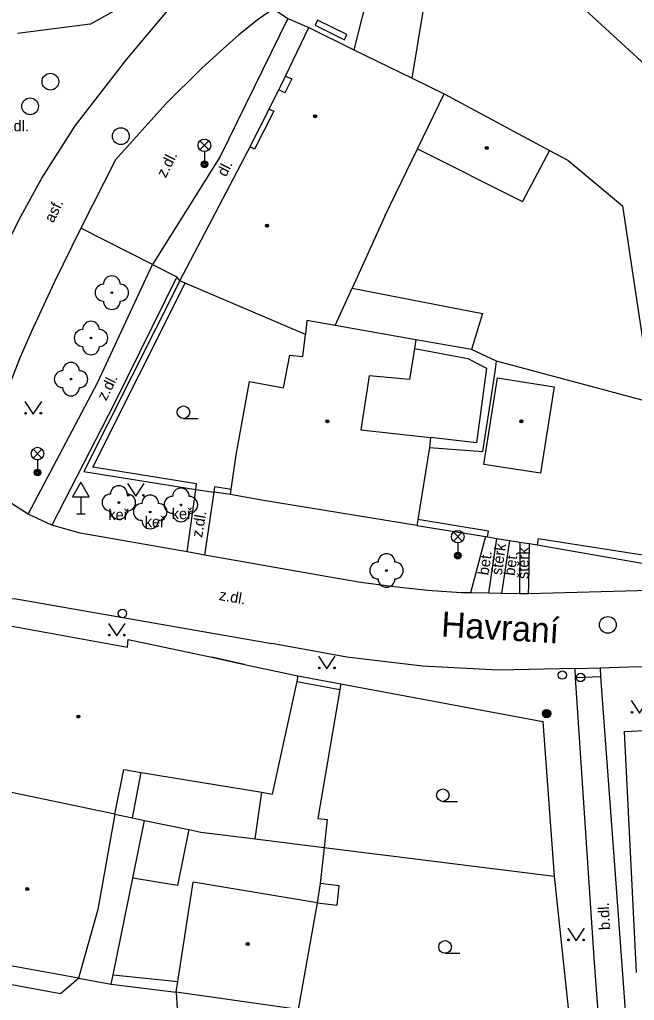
# Model space of a CAD drawing. Extents: x -596024 to -594475, y -1163820 to -1161957.
# Drawn here: x -595997.5 to -595960.8, y -1162918.1 to -1162859.7 of the extents above; entities that cross this region are included whole.
import ezdxf

# ---------------------------------------------------------------- set-up
doc = ezdxf.new("R2010")
doc.units = 0
for name, color, linetype in [('Level 10', 7, 'Continuous'), ('Level 11', 7, 'Continuous'), ('Level 22', 7, 'Continuous'), ('Level 24', 7, 'Continuous'), ('Level 25', 7, 'Continuous'), ('Level 27', 7, 'Continuous'), ('Level 28', 7, 'Continuous'), ('Level 33', 7, 'Continuous'), ('Level 34', 7, 'Continuous'), ('Level 36', 7, 'Continuous'), ('Level 39', 7, 'Continuous'), ('Level 40', 7, 'Continuous'), ('Level 42', 7, 'Continuous'), ('Level 49', 7, 'Continuous'), ('Level 5', 7, 'Continuous'), ('Level 6', 7, 'Continuous'), ('Level 7', 7, 'Continuous'), ('Level 8', 7, 'Continuous')]:
    doc.layers.add(name, color=color, linetype=linetype)

msp = doc.modelspace()

# ---------------------------------------------------------------- linework, layer by layer
at = {"layer": 'Level 10'}
for points in [[(-595999.2, -1162875.33), (-595998.1, -1162872.78), (-595997.51, -1162871.58), (-595996.15, -1162869.11), (-595994.16, -1162866), (-595991.08, -1162862.02), (-595988.15, -1162858.53)], [(-595982.34, -1162859.03), (-595983.23, -1162859.64), (-595984.4, -1162860.58), (-595985.53, -1162861.56), (-595986.64, -1162862.57), (-595988.77, -1162864.68), (-595991.75, -1162868.02), (-595993.83, -1162872.09)], [(-595993.83, -1162872.09), (-595995.42, -1162875.33), (-595996.78, -1162878.29), (-595997.44, -1162879.78), (-596000.02, -1162886.34)], [(-595996.96, -1162889.12), (-595997.84, -1162888.57), (-595998.66, -1162887.93), (-595999.41, -1162887.2)], [(-595979.11, -1162892.85), (-595986.43, -1162891.56), (-595987.48, -1162891.36), (-595993.87, -1162890.26), (-595995.55, -1162889.78), (-595996.96, -1162889.12)], [(-595971.16, -1162893.8), (-595973.16, -1162893.66), (-595975.15, -1162893.46), (-595977.14, -1162893.19), (-595979.11, -1162892.85)], [(-595942.55, -1162893.19), (-595967.14, -1162893.87), (-595967.68, -1162893.86), (-595968.75, -1162893.84), (-595969.52, -1162893.83), (-595970.61, -1162893.81), (-595971.16, -1162893.8)], [(-595999.44, -1162894.26), (-595997.79, -1162894.15), (-595982.44, -1162896.83)], [(-595964.37, -1162898.32), (-595968.93, -1162898.41), (-595973.46, -1162898.17), (-595977.97, -1162897.64), (-595982.44, -1162896.83)], [(-595962.87, -1162898.27), (-595961.19, -1162898.21), (-595958.66, -1162898.15), (-595953.71, -1162898.03), (-595952.15, -1162897.99), (-595942.2, -1162897.76)], [(-595964.37, -1162898.32), (-595962.87, -1162898.27)]]:
    msp.add_lwpolyline(points, dxfattribs=at)
at = {"layer": 'Level 11'}
for points in [[(-595974.07, -1162863.16), (-595973.4, -1162859.07), (-595964.24, -1162858.64), (-595957.31, -1162864.99), (-595956.83, -1162869.01), (-595946.3, -1162868.27), (-595946.41, -1162866.16), (-595932.65, -1162865.52), (-595932.9, -1162863.12)], [(-595982.34, -1162859.03), (-595981.49, -1162859.59), (-595985.52, -1162867.82), (-595989.56, -1162874.25)], [(-595981.49, -1162859.59), (-595980.24, -1162860.14)], [(-595989.56, -1162874.25), (-595993.83, -1162872.09)], [(-595996.96, -1162889.12), (-595992.84, -1162881.31), (-595989.56, -1162874.25)], [(-595989.56, -1162874.25), (-595988.1, -1162874.98)], [(-595988.1, -1162874.98), (-595991.82, -1162882.52), (-595995.55, -1162889.78)], [(-595987.93, -1162875.22), (-595988.1, -1162874.98)], [(-595977.65, -1162875.66), (-595969.88, -1162877.17)], [(-595969.88, -1162877.17), (-595970.54, -1162879.32)], [(-595970.54, -1162879.32), (-595973.86, -1162878.73)], [(-595973.94, -1162879.25), (-595972.86, -1162879.46), (-595970.77, -1162879.85), (-595969.65, -1162880.43), (-595970.25, -1162884.87), (-595972.99, -1162884.56)], [(-595969.05, -1162880), (-595970.54, -1162879.32)], [(-595969.12, -1162880.49), (-595969.05, -1162880)], [(-595959.77, -1162882.49), (-595969.05, -1162880)], [(-595969.26, -1162881.41), (-595969.12, -1162880.49)], [(-595969.86, -1162885.4), (-595969.26, -1162881.41)], [(-595973.05, -1162885.15), (-595969.86, -1162885.4)], [(-595987.48, -1162891.36), (-595986.98, -1162887.66)], [(-595986.43, -1162891.56), (-595985.88, -1162887.81)], [(-595969.7, -1162890.46), (-595970.61, -1162893.81)], [(-595969.52, -1162893.83), (-595969.04, -1162890.57)], [(-595968.28, -1162890.69), (-595968.75, -1162893.84)], [(-595967.66, -1162890.79), (-595967.68, -1162893.86)], [(-595967.14, -1162893.87), (-595967.12, -1162893.37), (-595967.09, -1162890.88)], [(-595964.35, -1162898.87), (-595964.37, -1162898.32)], [(-595962.87, -1162898.27), (-595962.86, -1162898.81)], [(-595962.86, -1162898.81), (-595964.35, -1162898.87)], [(-595962.87, -1162920.31), (-595963.21, -1162915.84), (-595964.35, -1162898.87)], [(-595962.86, -1162898.81), (-595961.97, -1162910.84), (-595960.95, -1162924.66)], [(-595978.4, -1162899.57), (-595979.71, -1162907.25), (-595979.14, -1162907.31), (-595979.33, -1162908.97)], [(-595978.34, -1162899.23), (-595978.4, -1162899.57)], [(-595990.75, -1162907.21), (-595990.24, -1162904.51)], [(-595983.43, -1162908.46), (-595983.04, -1162905.69)], [(-595991.8, -1162906.99), (-595990.75, -1162907.21)], [(-595990.75, -1162907.21), (-595990.03, -1162907.36)], [(-595990.73, -1162910.8), (-595990.03, -1162907.36)], [(-595990.03, -1162907.36), (-595987.39, -1162907.91)], [(-595987.39, -1162907.91), (-595988.07, -1162911.25), (-595990.73, -1162910.8)], [(-595987.39, -1162907.91), (-595986.67, -1162908.06)], [(-595986.67, -1162908.06), (-595983.43, -1162908.46)], [(-595983.43, -1162908.46), (-595979.33, -1162908.97)], [(-595979.33, -1162908.97), (-595979.57, -1162911.13)], [(-595979.33, -1162908.97), (-595965.61, -1162910.68)], [(-595991.9, -1162916.57), (-595990.73, -1162910.8)], [(-595979.75, -1162912.27), (-595987.13, -1162911.04)], [(-595979.57, -1162911.13), (-595979.75, -1162912.27)], [(-595979.75, -1162912.27), (-595978.55, -1162912.41), (-595978.42, -1162911.26), (-595979.57, -1162911.13)], [(-596002.51, -1162915.22), (-596001.74, -1162916.44), (-595995.04, -1162917.67), (-595993.97, -1162916.77)], [(-595992.01, -1162917.12), (-595991.9, -1162916.57)], [(-595991.9, -1162916.57), (-595988.05, -1162916.96)], [(-595993.97, -1162916.77), (-595992.01, -1162917.12)], [(-595992.01, -1162917.12), (-595988.15, -1162917.6)], [(-595988.15, -1162917.6), (-595988.09, -1162918.58), (-595980.87, -1162919.77), (-595972.53, -1162920.24)]]:
    msp.add_lwpolyline(points, dxfattribs=at)
at = {"layer": 'Level 22'}
for centre in [(-595991.98, -1162875.93), (-595993.22, -1162878.63), (-595994.41, -1162881.08), (-595991.56, -1162888.43), (-595987.86, -1162888.57), (-595989.69, -1162888.99), (-595975.61, -1162892.48)]:
    msp.add_circle(centre, 0.05, dxfattribs=at)
for centre, start, end in [((-595991.98, -1162875.43), 0, 180), ((-595992.48, -1162875.93), 90, 270), ((-595991.48, -1162875.93), 270, 90), ((-595991.98, -1162876.43), 180, 0), ((-595993.22, -1162878.13), 0, 180), ((-595993.72, -1162878.63), 90, 270), ((-595992.72, -1162878.63), 270, 90), ((-595993.22, -1162879.13), 180, 0), ((-595994.41, -1162880.58), 0, 180), ((-595994.91, -1162881.08), 90, 270), ((-595993.91, -1162881.08), 270, 90), ((-595994.41, -1162881.58), 180, 0), ((-595992.06, -1162888.43), 90, 270), ((-595991.56, -1162887.93), 0, 180), ((-595991.06, -1162888.43), 270, 90), ((-595987.86, -1162888.07), 0, 180), ((-595990.19, -1162888.99), 90, 270), ((-595989.69, -1162888.49), 0, 180), ((-595989.19, -1162888.99), 270, 90), ((-595988.36, -1162888.57), 90, 270), ((-595987.36, -1162888.57), 270, 90), ((-595991.56, -1162888.93), 180, 0), ((-595987.86, -1162889.07), 180, 0), ((-595989.69, -1162889.49), 180, 0), ((-595976.11, -1162892.48), 90, 270), ((-595975.61, -1162891.98), 0, 180), ((-595975.11, -1162892.48), 270, 90), ((-595975.61, -1162892.98), 180, 0)]:
    msp.add_arc(centre, 0.5, start, end, dxfattribs=at)
at = {"layer": 'Level 24'}
msp.add_lwpolyline([(-595979.73, -1162859.7), (-595979.87, -1162860), (-595978.11, -1162860.86), (-595977.97, -1162860.56), (-595979.73, -1162859.7)], dxfattribs=at)
at = {"layer": 'Level 25'}
for radius in [0.25, 0.2, 0.15, 0.1, 0.05]:
    msp.add_circle((-595966.07, -1162901), radius, dxfattribs=at)
at = {"layer": 'Level 27'}
for centre in [(-595995.64, -1162863.36), (-595996.85, -1162864.83), (-595991.44, -1162866.61), (-595962.42, -1162895.72)]:
    msp.add_circle(centre, 0.5, dxfattribs=at)
at = {"layer": 'Level 28'}
for centre in [(-595991.35, -1162895.04), (-595965.13, -1162898.71), (-595964.04, -1162898.85)]:
    msp.add_circle(centre, 0.25, dxfattribs=at)
at = {"layer": 'Level 33'}
for p, q in [((-595986.725, -1162867.42), (-595986.195, -1162866.89)), ((-595986.725, -1162866.89), (-595986.195, -1162867.42)), ((-595986.46, -1162867.53), (-595986.46, -1162868.28)), ((-595996.675, -1162885.78), (-595996.145, -1162885.25)), ((-595996.675, -1162885.25), (-595996.145, -1162885.78)), ((-595996.41, -1162885.89), (-595996.41, -1162886.64)), ((-595971.625, -1162890.73), (-595971.095, -1162890.2)), ((-595971.625, -1162890.2), (-595971.095, -1162890.73)), ((-595971.36, -1162890.84), (-595971.36, -1162891.59))]:
    msp.add_line(p, q, dxfattribs=at)
for centre, radius in [((-595986.46, -1162867.155), 0.375), ((-595986.46, -1162868.28), 0.2), ((-595986.46, -1162868.28), 0.145), ((-595986.46, -1162868.28), 0.0876), ((-595996.41, -1162885.515), 0.375), ((-595996.41, -1162886.64), 0.2), ((-595996.41, -1162886.64), 0.145), ((-595996.41, -1162886.64), 0.0876), ((-595971.36, -1162890.465), 0.375), ((-595971.36, -1162891.59), 0.2), ((-595971.36, -1162891.59), 0.145), ((-595971.36, -1162891.59), 0.0876)]:
    msp.add_circle(centre, radius, dxfattribs=at)
at = {"layer": 'Level 34'}
for p, q in [((-595993.82, -1162888.092), (-595993.82, -1162889.11)), ((-595994.07, -1162889.11), (-595993.57, -1162889.11))]:
    msp.add_line(p, q, dxfattribs=at)
msp.add_lwpolyline([(-595994.32, -1162888.092), (-595993.32, -1162888.092), (-595993.82, -1162887.226)], close=True, dxfattribs=at)
at = {"layer": 'Level 36'}
for p, q in [((-595987.71, -1162883.425), (-595986.835, -1162883.425)), ((-595972.25, -1162906.235), (-595971.375, -1162906.235)), ((-595972.12, -1162915.275), (-595971.245, -1162915.275))]:
    msp.add_line(p, q, dxfattribs=at)
for points in [[(-595997.16, -1162882.41), (-595996.66, -1162883.16), (-595996.16, -1162882.41)], [(-595991.05, -1162887.3), (-595990.55, -1162888.05), (-595990.05, -1162887.3)], [(-595992.18, -1162895.63), (-595991.68, -1162896.38), (-595991.18, -1162895.63)], [(-595979.66, -1162897.58), (-595979.16, -1162898.33), (-595978.66, -1162897.58)], [(-595961.03, -1162900.22), (-595960.53, -1162900.97), (-595960.03, -1162900.22)], [(-595964.81, -1162913.78), (-595964.31, -1162914.53), (-595963.81, -1162913.78)]]:
    msp.add_lwpolyline(points, dxfattribs=at)
for centre, radius in [((-595987.71, -1162883.05), 0.375), ((-595997.11, -1162883.11), 0.05), ((-595996.211, -1162883.11), 0.05), ((-595991, -1162888), 0.05), ((-595990.101, -1162888), 0.05), ((-595992.13, -1162896.33), 0.05), ((-595991.231, -1162896.33), 0.05), ((-595979.61, -1162898.28), 0.05), ((-595978.711, -1162898.28), 0.05), ((-595960.98, -1162900.92), 0.05), ((-595972.25, -1162905.86), 0.375), ((-595972.12, -1162914.9), 0.375), ((-595964.76, -1162914.48), 0.05), ((-595963.861, -1162914.48), 0.05)]:
    msp.add_circle(centre, radius, dxfattribs=at)
at = {"layer": 'Level 39'}
for centre, radius in [((-595979.86, -1162865.42), 0.09), ((-595979.86, -1162865.42), 0.0398), ((-595969.63, -1162867.31), 0.09), ((-595969.63, -1162867.31), 0.0398), ((-595982.73, -1162871.94), 0.09), ((-595982.73, -1162871.94), 0.0398), ((-595979.13, -1162883.59), 0.09), ((-595979.13, -1162883.59), 0.0398), ((-595967.57, -1162883.59), 0.09), ((-595967.57, -1162883.59), 0.0398), ((-595993.97, -1162901.18), 0.09), ((-595993.97, -1162901.18), 0.0398), ((-595997.02, -1162911.45), 0.09), ((-595997.02, -1162911.45), 0.0398), ((-595983.88, -1162914.73), 0.09), ((-595983.88, -1162914.73), 0.0398)]:
    msp.add_circle(centre, radius, dxfattribs=at)
at = {"layer": 'Level 5'}
for points in [[(-595981.63, -1162863.03), (-595980.24, -1162860.14)], [(-595980.24, -1162860.14), (-595979.16, -1162860.67), (-595978.62, -1162860.93), (-595978.11, -1162861.19), (-595977.55, -1162861.46)], [(-595977.55, -1162861.46), (-595974.07, -1162863.16), (-595972.18, -1162864.08)], [(-595981.9, -1162863.6), (-595981.63, -1162863.03)], [(-595981.26, -1162863.2), (-595981.66, -1162864.02)], [(-595981.63, -1162863.03), (-595981.26, -1162863.2)], [(-595982.48, -1162864.75), (-595982.02, -1162863.84)], [(-595982.02, -1162863.84), (-595981.9, -1162863.6)], [(-595981.66, -1162864.02), (-595982.02, -1162863.84)], [(-595973.77, -1162867.37), (-595972.18, -1162864.08)], [(-595972.18, -1162864.08), (-595965.9, -1162867.46)], [(-595983.65, -1162867.07), (-595982.6, -1162864.99)], [(-595982.33, -1162865.12), (-595983.47, -1162867.39)], [(-595982.6, -1162864.99), (-595982.48, -1162864.75)], [(-595982.6, -1162864.99), (-595982.33, -1162865.12)], [(-595987.93, -1162875.22), (-595983.88, -1162867.51)], [(-595983.88, -1162867.51), (-595983.74, -1162867.25)], [(-595983.74, -1162867.25), (-595983.65, -1162867.07)], [(-595983.47, -1162867.39), (-595983.74, -1162867.25)], [(-595975.68, -1162871.34), (-595973.77, -1162867.37)], [(-595973.77, -1162867.37), (-595967.51, -1162870.5)], [(-595965.9, -1162867.46), (-595967.51, -1162870.5)], [(-595975.68, -1162871.34), (-595977.65, -1162875.66)], [(-595987.61, -1162875.36), (-595987.93, -1162875.22)], [(-595980.44, -1162878.42), (-595987.61, -1162875.36)], [(-595978.67, -1162877.89), (-595977.65, -1162875.66)], [(-595980.35, -1162877.59), (-595980.44, -1162878.42)], [(-595978.67, -1162877.89), (-595980.35, -1162877.59)], [(-595973.86, -1162878.73), (-595978.67, -1162877.89)], [(-595980.59, -1162879.73), (-595980.44, -1162878.42)], [(-595973.86, -1162878.73), (-595973.94, -1162879.25)], [(-595981.75, -1162881.6), (-595981.37, -1162879.65)], [(-595981.37, -1162879.65), (-595980.59, -1162879.73)], [(-595973.94, -1162879.25), (-595974.23, -1162881.1)], [(-595976.64, -1162880.88), (-595977.14, -1162884.09)], [(-595974.23, -1162881.1), (-595976.64, -1162880.88)], [(-595984.57, -1162885.58), (-595983.77, -1162881.23)], [(-595983.77, -1162881.23), (-595981.75, -1162881.6)], [(-595969.8, -1162886.16), (-595969, -1162881.01)], [(-595969, -1162881.01), (-595965.62, -1162881.53)], [(-595965.62, -1162881.53), (-595966.43, -1162886.69)], [(-595977.14, -1162884.09), (-595972.99, -1162884.56)], [(-595972.99, -1162884.56), (-595973.05, -1162885.15)], [(-595983.05, -1162888.29), (-595984.9, -1162887.95), (-595984.86, -1162887.65), (-595984.57, -1162885.58)], [(-595973.05, -1162885.15), (-595973.75, -1162889.45)], [(-595966.43, -1162886.69), (-595969.8, -1162886.16)], [(-595973.81, -1162889.8), (-595983.05, -1162888.29)], [(-595973.75, -1162889.45), (-595973.81, -1162889.8)], [(-595998.26, -1162895.73), (-595991.05, -1162897.04)], [(-595991.05, -1162897.04), (-595991, -1162896.58)], [(-595991, -1162896.58), (-595986.02, -1162897.65)], [(-595986.02, -1162897.65), (-595984.07, -1162898.07)], [(-595984.07, -1162898.07), (-595980.89, -1162898.75)], [(-595980.89, -1162898.75), (-595980.96, -1162899.09)], [(-595980.96, -1162899.09), (-595982.42, -1162905.8)], [(-595961.42, -1162902.06), (-595959.38, -1162901.97), (-595953.43, -1162901.7), (-595951.87, -1162901.63), (-595942, -1162901.19)], [(-595960.7, -1162916.42), (-595961.42, -1162902.06)], [(-595991.8, -1162906.99), (-595991.27, -1162904.34)], [(-595991.27, -1162904.34), (-595990.24, -1162904.51)], [(-595990.24, -1162904.51), (-595983.04, -1162905.69)], [(-595991.8, -1162906.99), (-596000.17, -1162905.24)], [(-595983.04, -1162905.69), (-595982.42, -1162905.8)], [(-595991.8, -1162906.99), (-595992.82, -1162912.68)], [(-595988.05, -1162916.96), (-595987.13, -1162911.04)], [(-595979.75, -1162912.27), (-595980.87, -1162918.63)], [(-595992.82, -1162912.68), (-595993.97, -1162916.77)], [(-595993.97, -1162916.77), (-596002.51, -1162915.22)], [(-595988.15, -1162917.6), (-595988.05, -1162916.96)], [(-595980.87, -1162918.63), (-595988.15, -1162917.6)]]:
    msp.add_lwpolyline(points, dxfattribs=at)
at = {"layer": 'Level 6'}
for points in [[(-595981.26, -1162863.2), (-595981.66, -1162864.02)], [(-595982.33, -1162865.12), (-595983.47, -1162867.39)]]:
    msp.add_lwpolyline(points, dxfattribs=at)
at = {"layer": 'Level 7'}
for points in [[(-595993.26, -1162859.93), (-595997.6, -1162860.5)], [(-595965.9, -1162867.46), (-595964.81, -1162868.04), (-595961.54, -1162870.76), (-595960.84, -1162875.41)], [(-595987.93, -1162875.22), (-595993.65, -1162886.59), (-595986.98, -1162887.66)], [(-595986.93, -1162887.32), (-595993.12, -1162886.32), (-595987.61, -1162875.36)], [(-595960.84, -1162875.41), (-595959.81, -1162882.22)], [(-595986.98, -1162887.66), (-595986.93, -1162887.32)], [(-595984.9, -1162887.95), (-595985.88, -1162887.81), (-595985.83, -1162887.49)], [(-595984.86, -1162887.65), (-595985.83, -1162887.49)], [(-595969.53, -1162890.13), (-595973.75, -1162889.45)], [(-595973.81, -1162889.8), (-595970.06, -1162890.4), (-595969.7, -1162890.46), (-595969.59, -1162890.48), (-595969.53, -1162890.13)], [(-595966.57, -1162890.6), (-595966.62, -1162890.95), (-595958.44, -1162892.37)], [(-595958.43, -1162891.87), (-595966.57, -1162890.6)], [(-595980.89, -1162898.75), (-595978.34, -1162899.23)], [(-595980.96, -1162899.09), (-595978.4, -1162899.57)], [(-595978.34, -1162899.23), (-595966.3, -1162901.47)], [(-595966.3, -1162901.47), (-595965.61, -1162910.68)], [(-595965.61, -1162910.68), (-595964.58, -1162920.41)]]:
    msp.add_lwpolyline(points, dxfattribs=at)
at = {"layer": 'Level 8'}
for points in [[(-595993.26, -1162859.93), (-595989.2, -1162857.65)], [(-595976.58, -1162857.6), (-595977.55, -1162861.46)], [(-595986.98, -1162887.66), (-595985.88, -1162887.81)], [(-595969.59, -1162890.48), (-595969.04, -1162890.57), (-595968.28, -1162890.69), (-595967.66, -1162890.79), (-595967.27, -1162890.85), (-595967.09, -1162890.88), (-595966.62, -1162890.95)], [(-595984.07, -1162898.07), (-595986.02, -1162897.65)]]:
    msp.add_lwpolyline(points, dxfattribs=at)

# ---------------------------------------------------------------- texts
at = {"layer": 'Level 40'}
msp.add_text('z.dl.', height=0.65, dxfattribs=at).set_placement((-595998.51, -1162866.32))
for s, rotation, p in [('z.dl.', 63.29402, (-595988.77, -1162869.13)), ('dl.', 63.29, (-595985.17, -1162869.07)), ('asf.', 64, (-595995.46, -1162871.81)), ('z.dl.', 63.29, (-595992.32, -1162882.41)), ('z.dl.', 80.50954, (-595986.6, -1162890.55)), ('štěrk', 82, (-595968.74, -1162892.78)), ('bet.', 82, (-595969.53, -1162892.79)), ('bet.', 82, (-595967.98, -1162892.82)), ('štěrk', 89.25915, (-595967.15, -1162892.99)), ('z.dl.', 350, (-595985.63, -1162894.23)), ('b.dl.', 92.9, (-595962.28, -1162913.88))]:
    msp.add_text(s, height=0.65, rotation=rotation, dxfattribs=at).set_placement(p)
at = {"layer": 'Level 42'}
for p in [(-595992.19, -1162889.48), (-595988.41, -1162889.42), (-595990.02, -1162889.9)]:
    msp.add_text('keř', height=0.65, dxfattribs=at).set_placement(p)
at = {"layer": 'Level 49'}
msp.add_text('Havraní', height=1.5, rotation=356.61, dxfattribs=at).set_placement((-595972.38, -1162896.41))

doc.saveas('drawing.dxf')
